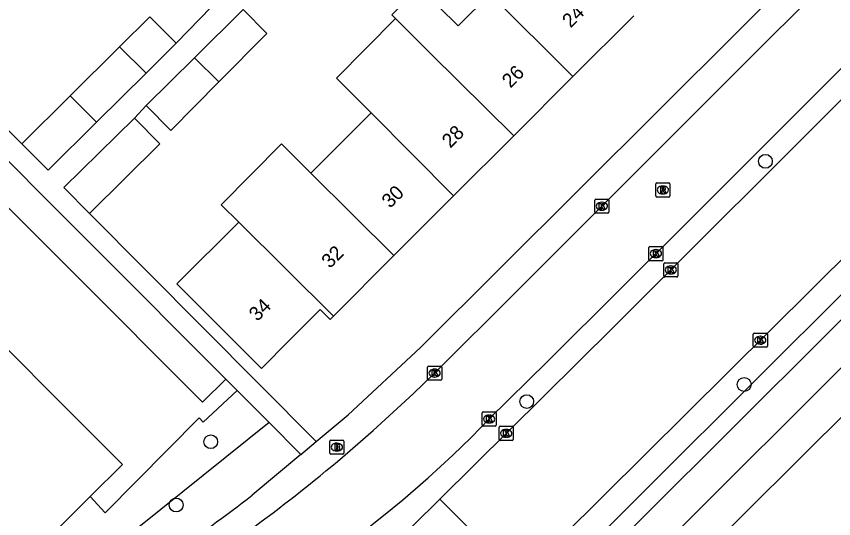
# Model space of a CAD drawing. Extents: x 159961 to 160856, y 382704 to 383353.
# Drawn here: x 160227.4 to 160285.2, y 383055.2 to 383090.7 of the extents above; entities that cross this region are included whole.
import ezdxf

# ---------------------------------------------------------------- set-up
doc = ezdxf.new("R2010")
doc.units = 0
for name, color, linetype in [('IMGEO_Boom', 7, 'Continuous'), ('IMGEO_Brandkraan', 7, 'Continuous'), ('IMGEO_Fietspad_open', 7, 'Continuous'), ('IMGEO_Groenvoorziening', 7, 'Continuous'), ('IMGEO_Kolk', 7, 'Continuous'), ('IMGEO_Pand', 7, 'Continuous'), ('IMGEO_Pand_nummerreeks', 7, 'Continuous'), ('IMGEO_Parkeervlak_open', 7, 'Continuous'), ('IMGEO_Rijbaan_lokaal_gesloten', 7, 'Continuous'), ('IMGEO_Rioolput', 7, 'Continuous'), ('IMGEO_Voetpad_open', 7, 'Continuous')]:
    doc.layers.add(name, color=color, linetype=linetype)

msp = doc.modelspace()

# ---------------------------------------------------------------- linework, layer by layer
at = {"layer": 'IMGEO_Boom'}
for centre in [(160280.346, 383080.485), (160278.845, 383064.698), (160263.464, 383063.487), (160241.111, 383060.648), (160238.668, 383056.175)]:
    msp.add_circle(centre, 0.489, dxfattribs=at)
at = {"layer": 'IMGEO_Brandkraan'}
for p, q in [((160249.536, 383059.84), (160249.536, 383060.692)), ((160249.611, 383060.766), (160250.463, 383060.766)), ((160250.024, 383060.546), (160250.049, 383060.546)), ((160250.537, 383060.692), (160250.537, 383059.84)), ((160250.463, 383059.766), (160249.611, 383059.766)), ((160250.047, 383059.986), (160250.022, 383059.986))]:
    msp.add_line(p, q, dxfattribs=at)
for points in [[(160249.536, 383059.84), (160249.536, 383060.692)], [(160249.611, 383060.766), (160250.463, 383060.766)], [(160249.884, 383060.466), (160249.884, 383060.066), (160250.097, 383060.066)], [(160250.115, 383060.466), (160249.884, 383060.466)], [(160250.063, 383060.385), (160250.009, 383060.385), (160250.009, 383060.309)], [(160250.009, 383060.309), (160250.062, 383060.309)], [(160250.537, 383060.692), (160250.537, 383059.84)], [(160250.463, 383059.766), (160249.611, 383059.766)], [(160250.071, 383060.233), (160250.009, 383060.233), (160250.009, 383060.152)], [(160250.009, 383060.152), (160250.071, 383060.152)]]:
    msp.add_lwpolyline(points, dxfattribs=at)
for centre, radius, start, end in [((160249.613, 383060.69), 0.0765, 91.55205, 178.44795), ((160249.613, 383060.69), 0.0765, 91.55205, 178.44795), ((160250.064, 383060.347), 0.0379, 267.82845, 90.93552), ((160250.119, 383060.321), 0.145, 59.4692, 91.53667), ((160250.144, 383060.368), 0.0922, 285.51372, 58.15012), ((160250.149, 383060.176), 0.105, 301.31148, 78.98903), ((160250.461, 383060.69), 0.0765, 1.55205, 88.44795), ((160250.461, 383060.69), 0.0765, 1.55205, 88.44795), ((160249.613, 383059.842), 0.0765, 181.55205, 268.44795), ((160249.613, 383059.842), 0.0765, 181.55205, 268.44795), ((160250.072, 383060.192), 0.0404, 269.87594, 90.50774), ((160250.103, 383060.317), 0.251, 268.66757, 293.53466), ((160250.461, 383059.842), 0.0765, 271.55205, 358.44795), ((160250.461, 383059.842), 0.0765, 271.55205, 358.44795)]:
    msp.add_arc(centre, radius, start, end, dxfattribs=at)
for centre, major_axis, ratio, start_param, end_param in [((160250.023, 383060.266), (-0.387, 0.002), 0.722429, 4.712389, 7.853982), ((160250.048, 383060.266), (-0.39, 0.002), 0.717154, 1.570796, 4.712389)]:
    msp.add_ellipse(centre, major_axis=major_axis, ratio=ratio, start_param=start_param, end_param=end_param, dxfattribs=at)
at = {"layer": 'IMGEO_Fietspad_open'}
for points in [[(160359.534, 383140.192), (160355.084, 383135.582), (160349.301, 383129.494), (160346.069, 383126.243), (160333.013, 383113.184), (160320.923, 383101.092), (160266.621, 383046.833), (160203.096, 382986.199)], [(160244.662, 383029.223), (160265.151, 383048.791), (160330.202, 383113.614), (160344.403, 383127.954)]]:
    msp.add_lwpolyline(points, dxfattribs=at)
at = {"layer": 'IMGEO_Groenvoorziening'}
for points in [[(160232.585, 383056.767), (160233.637, 383055.631), (160240.301, 383062.336), (160240.583, 383062.044), (160242.989, 383064.282)], [(160245.237, 383062.018), (160225.225, 383045.944)]]:
    msp.add_lwpolyline(points, dxfattribs=at)
at = {"layer": 'IMGEO_Kolk'}
for p, q in [((160268.278, 383076.884), (160268.278, 383077.736)), ((160268.353, 383077.81), (160269.205, 383077.81)), ((160269.279, 383077.736), (160269.279, 383076.884)), ((160268.766, 383077.59), (160268.791, 383077.59)), ((160269.205, 383076.81), (160268.353, 383076.81)), ((160268.789, 383077.03), (160268.764, 383077.03)), ((160272.103, 383073.531), (160272.103, 383074.383)), ((160272.178, 383074.457), (160273.03, 383074.457)), ((160272.591, 383074.237), (160272.616, 383074.237)), ((160273.104, 383074.383), (160273.104, 383073.531)), ((160272.614, 383073.677), (160272.589, 383073.677)), ((160273.03, 383073.457), (160272.178, 383073.457)), ((160273.157, 383072.376), (160273.157, 383073.228)), ((160273.232, 383073.302), (160274.084, 383073.302)), ((160273.645, 383073.082), (160273.67, 383073.082)), ((160274.158, 383073.228), (160274.158, 383072.376)), ((160273.668, 383072.522), (160273.643, 383072.522)), ((160274.084, 383072.302), (160273.232, 383072.302)), ((160279.487, 383067.407), (160279.487, 383068.259)), ((160279.562, 383068.333), (160280.414, 383068.333)), ((160279.975, 383068.113), (160280, 383068.113)), ((160280.488, 383068.259), (160280.488, 383067.407)), ((160280.414, 383067.333), (160279.562, 383067.333)), ((160279.998, 383067.553), (160279.973, 383067.553)), ((160256.45, 383065.077), (160256.45, 383065.929)), ((160256.525, 383066.003), (160257.377, 383066.003)), ((160256.938, 383065.783), (160256.963, 383065.783)), ((160257.451, 383065.929), (160257.451, 383065.077)), ((160257.377, 383065.003), (160256.525, 383065.003)), ((160256.961, 383065.223), (160256.936, 383065.223)), ((160260.307, 383061.83), (160260.307, 383062.682)), ((160260.382, 383062.756), (160261.234, 383062.756)), ((160261.308, 383062.682), (160261.308, 383061.83)), ((160260.795, 383062.536), (160260.82, 383062.536)), ((160261.234, 383061.756), (160260.382, 383061.756)), ((160260.818, 383061.976), (160260.793, 383061.976)), ((160261.512, 383060.816), (160261.512, 383061.668)), ((160261.587, 383061.742), (160262.439, 383061.742)), ((160262, 383061.522), (160262.025, 383061.522)), ((160262.513, 383061.668), (160262.513, 383060.816)), ((160262.023, 383060.962), (160261.998, 383060.962)), ((160262.439, 383060.742), (160261.587, 383060.742))]:
    msp.add_line(p, q, dxfattribs=at)
for points in [[(160268.278, 383076.884), (160268.278, 383077.736)], [(160268.353, 383077.81), (160269.205, 383077.81)], [(160269.279, 383077.736), (160269.279, 383076.884)], [(160268.599, 383077.51), (160268.722, 383077.51), (160268.722, 383077.359), (160268.852, 383077.51), (160269.016, 383077.51), (160268.87, 383077.359), (160269.023, 383077.11), (160268.871, 383077.11), (160268.786, 383077.274), (160268.722, 383077.207), (160268.722, 383077.11), (160268.599, 383077.11), (160268.599, 383077.51)], [(160269.205, 383076.81), (160268.353, 383076.81)], [(160272.103, 383073.531), (160272.103, 383074.383)], [(160272.178, 383074.457), (160273.03, 383074.457)], [(160272.424, 383074.157), (160272.547, 383074.157), (160272.547, 383074.006), (160272.677, 383074.157), (160272.841, 383074.157), (160272.695, 383074.006), (160272.848, 383073.757), (160272.696, 383073.757), (160272.611, 383073.921), (160272.547, 383073.854), (160272.547, 383073.757), (160272.424, 383073.757), (160272.424, 383074.157)], [(160273.104, 383074.383), (160273.104, 383073.531)], [(160273.03, 383073.457), (160272.178, 383073.457)], [(160273.157, 383072.376), (160273.157, 383073.228)], [(160273.232, 383073.302), (160274.084, 383073.302)], [(160273.478, 383073.002), (160273.601, 383073.002), (160273.601, 383072.851), (160273.731, 383073.002), (160273.895, 383073.002), (160273.749, 383072.851), (160273.902, 383072.602), (160273.75, 383072.602), (160273.665, 383072.766), (160273.601, 383072.699), (160273.601, 383072.602), (160273.478, 383072.602), (160273.478, 383073.002)], [(160274.158, 383073.228), (160274.158, 383072.376)], [(160274.084, 383072.302), (160273.232, 383072.302)], [(160279.487, 383067.407), (160279.487, 383068.259)], [(160279.562, 383068.333), (160280.414, 383068.333)], [(160279.808, 383068.033), (160279.931, 383068.033), (160279.931, 383067.882), (160280.061, 383068.033), (160280.225, 383068.033), (160280.079, 383067.882), (160280.232, 383067.633), (160280.08, 383067.633), (160279.995, 383067.797), (160279.931, 383067.73), (160279.931, 383067.633), (160279.808, 383067.633), (160279.808, 383068.033)], [(160280.488, 383068.259), (160280.488, 383067.407)], [(160280.414, 383067.333), (160279.562, 383067.333)], [(160256.45, 383065.077), (160256.45, 383065.929)], [(160256.525, 383066.003), (160257.377, 383066.003)], [(160256.771, 383065.703), (160256.894, 383065.703), (160256.894, 383065.552), (160257.024, 383065.703), (160257.188, 383065.703), (160257.042, 383065.552), (160257.195, 383065.303), (160257.043, 383065.303), (160256.958, 383065.467), (160256.894, 383065.4), (160256.894, 383065.303), (160256.771, 383065.303), (160256.771, 383065.703)], [(160257.451, 383065.929), (160257.451, 383065.077)], [(160257.377, 383065.003), (160256.525, 383065.003)], [(160260.307, 383061.83), (160260.307, 383062.682)], [(160260.382, 383062.756), (160261.234, 383062.756)], [(160261.308, 383062.682), (160261.308, 383061.83)], [(160260.628, 383062.456), (160260.751, 383062.456), (160260.751, 383062.305), (160260.881, 383062.456), (160261.045, 383062.456), (160260.899, 383062.305), (160261.052, 383062.056), (160260.9, 383062.056), (160260.815, 383062.22), (160260.751, 383062.153), (160260.751, 383062.056), (160260.628, 383062.056), (160260.628, 383062.456)], [(160261.234, 383061.756), (160260.382, 383061.756)], [(160261.512, 383060.816), (160261.512, 383061.668)], [(160261.587, 383061.742), (160262.439, 383061.742)], [(160261.833, 383061.442), (160261.956, 383061.442), (160261.956, 383061.291), (160262.086, 383061.442), (160262.25, 383061.442), (160262.104, 383061.291), (160262.257, 383061.042), (160262.105, 383061.042), (160262.02, 383061.206), (160261.956, 383061.139), (160261.956, 383061.042), (160261.833, 383061.042), (160261.833, 383061.442)], [(160262.513, 383061.668), (160262.513, 383060.816)], [(160262.439, 383060.742), (160261.587, 383060.742)]]:
    msp.add_lwpolyline(points, dxfattribs=at)
for centre, start, end in [((160268.355, 383077.734), 91.55205, 178.44795), ((160268.355, 383077.734), 91.55205, 178.44795), ((160269.203, 383077.734), 1.55205, 88.44795), ((160269.203, 383077.734), 1.55205, 88.44795), ((160268.355, 383076.886), 181.55205, 268.44795), ((160268.355, 383076.886), 181.55205, 268.44795), ((160269.203, 383076.886), 271.55205, 358.44795), ((160269.203, 383076.886), 271.55205, 358.44795), ((160272.18, 383074.381), 91.55205, 178.44795), ((160272.18, 383074.381), 91.55205, 178.44795), ((160273.028, 383074.381), 1.55205, 88.44795), ((160273.028, 383074.381), 1.55205, 88.44795), ((160272.18, 383073.533), 181.55205, 268.44795), ((160272.18, 383073.533), 181.55205, 268.44795), ((160273.028, 383073.533), 271.55205, 358.44795), ((160273.028, 383073.533), 271.55205, 358.44795), ((160273.234, 383073.226), 91.55205, 178.44795), ((160273.234, 383073.226), 91.55205, 178.44795), ((160274.082, 383073.226), 1.55205, 88.44795), ((160274.082, 383073.226), 1.55205, 88.44795), ((160273.234, 383072.378), 181.55205, 268.44795), ((160273.234, 383072.378), 181.55205, 268.44795), ((160274.082, 383072.378), 271.55205, 358.44795), ((160274.082, 383072.378), 271.55205, 358.44795), ((160279.564, 383068.257), 91.55205, 178.44795), ((160279.564, 383068.257), 91.55205, 178.44795), ((160280.412, 383068.257), 1.55205, 88.44795), ((160280.412, 383068.257), 1.55205, 88.44795), ((160279.564, 383067.409), 181.55205, 268.44795), ((160279.564, 383067.409), 181.55205, 268.44795), ((160280.412, 383067.409), 271.55205, 358.44795), ((160280.412, 383067.409), 271.55205, 358.44795), ((160256.527, 383065.927), 91.55205, 178.44795), ((160256.527, 383065.927), 91.55205, 178.44795), ((160257.375, 383065.927), 1.55205, 88.44795), ((160257.375, 383065.927), 1.55205, 88.44795), ((160256.527, 383065.079), 181.55205, 268.44795), ((160256.527, 383065.079), 181.55205, 268.44795), ((160257.375, 383065.079), 271.55205, 358.44795), ((160257.375, 383065.079), 271.55205, 358.44795), ((160260.384, 383062.68), 91.55205, 178.44795), ((160260.384, 383062.68), 91.55205, 178.44795), ((160261.232, 383062.68), 1.55205, 88.44795), ((160261.232, 383062.68), 1.55205, 88.44795), ((160260.384, 383061.832), 181.55205, 268.44795), ((160260.384, 383061.832), 181.55205, 268.44795), ((160261.232, 383061.832), 271.55205, 358.44795), ((160261.232, 383061.832), 271.55205, 358.44795), ((160261.589, 383061.666), 91.55205, 178.44795), ((160261.589, 383061.666), 91.55205, 178.44795), ((160262.437, 383061.666), 1.55205, 88.44795), ((160262.437, 383061.666), 1.55205, 88.44795), ((160261.589, 383060.818), 181.55205, 268.44795), ((160261.589, 383060.818), 181.55205, 268.44795), ((160262.437, 383060.818), 271.55205, 358.44795), ((160262.437, 383060.818), 271.55205, 358.44795)]:
    msp.add_arc(centre, 0.0765, start, end, dxfattribs=at)
for centre, major_axis, ratio, start_param, end_param in [((160268.765, 383077.31), (-0.387, 0.002), 0.722429, 4.712389, 7.853982), ((160268.79, 383077.31), (-0.39, 0.002), 0.717154, 1.570796, 4.712389), ((160272.59, 383073.957), (-0.387, 0.002), 0.722429, 4.712389, 7.853982), ((160272.615, 383073.957), (-0.39, 0.002), 0.717154, 1.570796, 4.712389), ((160273.644, 383072.802), (-0.387, 0.002), 0.722429, 4.712389, 7.853982), ((160273.669, 383072.802), (-0.39, 0.002), 0.717154, 1.570796, 4.712389), ((160279.974, 383067.833), (-0.387, 0.002), 0.722429, 4.712389, 7.853982), ((160279.999, 383067.833), (-0.39, 0.002), 0.717154, 1.570796, 4.712389), ((160256.937, 383065.503), (-0.387, 0.002), 0.722429, 4.712389, 7.853982), ((160256.962, 383065.503), (-0.39, 0.002), 0.717154, 1.570796, 4.712389), ((160260.794, 383062.256), (-0.387, 0.002), 0.722429, 4.712389, 7.853982), ((160260.819, 383062.256), (-0.39, 0.002), 0.717154, 1.570796, 4.712389), ((160261.999, 383061.242), (-0.387, 0.002), 0.722429, 4.712389, 7.853982), ((160262.024, 383061.242), (-0.39, 0.002), 0.717154, 1.570796, 4.712389)]:
    msp.add_ellipse(centre, major_axis=major_axis, ratio=ratio, start_param=start_param, end_param=end_param, dxfattribs=at)
at = {"layer": 'IMGEO_Pand'}
for points in [[(160254.176, 383090.577), (160253.911, 383090.84), (160255.851, 383092.8), (160258.608, 383090.071), (160260.875, 383092.336)], [(160266.736, 383086.475), (160260.875, 383092.336)], [(160239.968, 383087.815), (160243.414, 383091.22)], [(160243.414, 383091.22), (160245.084, 383089.53), (160241.693, 383086.103)], [(160234.655, 383088.573), (160236.815, 383090.711), (160238.676, 383088.831)], [(160252.453, 383083.922), (160250.018, 383086.376), (160254.176, 383090.577)], [(160262.548, 383082.291), (160256.657, 383088.122), (160254.176, 383090.577)], [(160271.033, 383090.767), (160266.736, 383086.475)], [(160238.676, 383088.831), (160236.537, 383086.714)], [(160231.176, 383085.128), (160234.655, 383088.573)], [(160234.655, 383088.573), (160236.537, 383086.714)], [(160236.55, 383084.438), (160239.968, 383087.815)], [(160241.693, 383086.103), (160239.968, 383087.815)], [(160209.222, 383086.697), (160210.419, 383085.497), (160209.427, 383084.506), (160234.86, 383059.038), (160232.585, 383056.767)], [(160236.537, 383086.714), (160233.034, 383083.245)], [(160266.736, 383086.475), (160262.548, 383082.291)], [(160241.693, 383086.103), (160238.297, 383082.67), (160236.55, 383084.438)], [(160227.74, 383081.727), (160231.176, 383085.128)], [(160233.034, 383083.245), (160231.176, 383085.128)], [(160242.175, 383065.079), (160240.533, 383063.439), (160221.832, 383082.165), (160223.475, 383083.805)], [(160223.475, 383083.805), (160242.175, 383065.079)], [(160232.527, 383076.804), (160230.732, 383078.626), (160235.723, 383083.544)], [(160235.723, 383083.544), (160237.518, 383081.722), (160232.527, 383076.804)], [(160248.186, 383079.658), (160252.453, 383083.922)], [(160252.453, 383083.922), (160258.292, 383078.039)], [(160233.034, 383083.245), (160229.601, 383079.847), (160227.74, 383081.727)], [(160262.548, 383082.291), (160258.292, 383078.039)], [(160243.09, 383076.187), (160241.855, 383077.413), (160246.119, 383081.71), (160248.186, 383079.658)], [(160248.186, 383079.658), (160254.069, 383073.818)], [(160258.292, 383078.039), (160254.069, 383073.818)], [(160249.788, 383069.541), (160249.551, 383069.305), (160248.859, 383069.997), (160246.695, 383067.836), (160244.694, 383065.836), (160241.16, 383069.373), (160238.717, 383071.819), (160243.09, 383076.187)], [(160249.788, 383069.541), (160243.09, 383076.187)], [(160254.069, 383073.818), (160249.788, 383069.541)], [(160228.075, 383052.263), (160232.585, 383056.767)]]:
    msp.add_lwpolyline(points, dxfattribs=at)
at = {"layer": 'IMGEO_Parkeervlak_open'}
msp.add_lwpolyline([(160260.54, 383046.135), (160265.346, 383050.749), (160286.446, 383071.777), (160313.927, 383099.222), (160330.504, 383115.762), (160340.966, 383126.2)], dxfattribs=at)
at = {"layer": 'IMGEO_Rijbaan_lokaal_gesloten'}
for points in [[(160262.97, 383050.94), (160286.618, 383074.417), (160308.497, 383096.209), (160311.713, 383099.5), (160329.197, 383117.105), (160330.605, 383118.522), (160341.562, 383129.426)], [(160326.53, 383125.733), (160323.63, 383122.827), (160317.799, 383116.986), (160308.34, 383107.547), (160303.301, 383102.567), (160299.87, 383099.011), (160287.105, 383086.228), (160269.578, 383068.725), (160257.319, 383056.597)], [(160252.423, 383054.693), (160253.564, 383055.617), (160254.7, 383056.547), (160256.492, 383058.098), (160258.244, 383059.694), (160259.545, 383060.959), (160260.81, 383062.259), (160264.932, 383066.316), (160275.283, 383076.626), (160285.724, 383087.065), (160294.588, 383095.902), (160298.008, 383099.331), (160302.578, 383103.945), (160309.183, 383110.548), (160315.589, 383116.881), (160322.474, 383123.785)], [(160250.076, 383059.259), (160252.607, 383061.442), (160255.429, 383064.031), (160256.949, 383065.499), (160257.177, 383065.727), (160262.533, 383071.075), (160265.15, 383073.689), (160270.531, 383079.062), (160273.778, 383082.303), (160279.133, 383087.652), (160280.881, 383089.396), (160283.542, 383092.054), (160286.471, 383094.979)], [(160229.941, 383030.558), (160230.481, 383031.072), (160237.264, 383037.374), (160239.281, 383039.309), (160253.577, 383052.895), (160257.319, 383056.597)], [(160257.319, 383056.597), (160262.97, 383050.94)]]:
    msp.add_lwpolyline(points, dxfattribs=at)
msp.add_arc((160175.08, 383148.771), 116.777, 301.64329, 309.95764, dxfattribs=at)
at = {"layer": 'IMGEO_Rioolput'}
for p, q in [((160272.593, 383078.032), (160272.593, 383078.884)), ((160272.668, 383078.958), (160273.52, 383078.958)), ((160273.594, 383078.884), (160273.594, 383078.032)), ((160273.081, 383078.738), (160273.106, 383078.738)), ((160273.52, 383077.958), (160272.668, 383077.958)), ((160273.104, 383078.178), (160273.079, 383078.178))]:
    msp.add_line(p, q, dxfattribs=at)
for points in [[(160272.593, 383078.032), (160272.593, 383078.884)], [(160272.668, 383078.958), (160273.52, 383078.958)], [(160273.594, 383078.884), (160273.594, 383078.032)], [(160273.182, 383078.656), (160272.93, 383078.658), (160272.93, 383078.258)], [(160272.93, 383078.258), (160273.054, 383078.258), (160273.054, 383078.42), (160273.065, 383078.42)], [(160273.108, 383078.577), (160273.054, 383078.577), (160273.054, 383078.496)], [(160273.054, 383078.496), (160273.106, 383078.496)], [(160273.112, 383078.391), (160273.183, 383078.258), (160273.323, 383078.258), (160273.258, 383078.384)], [(160273.52, 383077.958), (160272.668, 383077.958)]]:
    msp.add_lwpolyline(points, dxfattribs=at)
for centre, radius, start, end in [((160272.67, 383078.882), 0.0765, 91.55205, 178.44795), ((160272.67, 383078.882), 0.0765, 91.55205, 178.44795), ((160273.518, 383078.882), 0.0765, 1.55205, 88.44795), ((160273.518, 383078.882), 0.0765, 1.55205, 88.44795), ((160273.064, 383078.367), 0.0533, 26.02933, 88.69889), ((160273.09, 383078.685), 0.19, 274.7715, 282.96867), ((160273.114, 383078.481), 0.0964, 77.00612, 93.18647), ((160273.128, 383078.538), 0.0378, 276.66336, 79.67722), ((160273.181, 383078.546), 0.109, 350.36119, 89.41601), ((160273.179, 383078.546), 0.112, 277.58423, 350.98172), ((160273.163, 383078.331), 0.108, 29.51342, 73.79051), ((160272.67, 383078.034), 0.0765, 181.55205, 268.44795), ((160272.67, 383078.034), 0.0765, 181.55205, 268.44795), ((160273.518, 383078.034), 0.0765, 271.55205, 358.44795), ((160273.518, 383078.034), 0.0765, 271.55205, 358.44795)]:
    msp.add_arc(centre, radius, start, end, dxfattribs=at)
for centre, major_axis, ratio, start_param, end_param in [((160273.08, 383078.458), (-0.387, 0.002), 0.722429, 4.712389, 7.853982), ((160273.105, 383078.458), (-0.39, 0.002), 0.717154, 1.570796, 4.712389)]:
    msp.add_ellipse(centre, major_axis=major_axis, ratio=ratio, start_param=start_param, end_param=end_param, dxfattribs=at)
at = {"layer": 'IMGEO_Voetpad_open'}
for points in [[(160248.572, 383060.664), (160250.829, 383062.553), (160255.939, 383067.31), (160317.749, 383128.872), (160312.955, 383133.845)], [(160238.676, 383088.831), (160241.161, 383091.404)], [(160222.042, 383087.405), (160227.74, 383081.727)], [(160235.723, 383083.544), (160236.55, 383084.438)], [(160248.572, 383060.664), (160232.527, 383076.804)], [(160221.343, 383000.23), (160267.761, 383044.535), (160293.902, 383070.519)], [(160242.175, 383065.079), (160242.989, 383064.282)], [(160242.989, 383064.282), (160245.237, 383062.018)], [(160245.237, 383062.018), (160247.485, 383059.754)], [(160247.485, 383059.754), (160248.572, 383060.664)], [(160247.485, 383059.754), (160244.046, 383056.876)]]:
    msp.add_lwpolyline(points, dxfattribs=at)
msp.add_arc((160195.419, 383118.599), 78.577, 297.72746, 308.23212, dxfattribs=at)

# ---------------------------------------------------------------- texts
at = {"layer": 'IMGEO_Pand_nummerreeks'}
for s, rotation, p in [('24', 44.97146, (160266.57, 383089.87)), ('26', 44.97146, (160262.314, 383085.619)), ('28', 44.97146, (160258.061, 383081.37)), ('30', 44.97306, (160253.806, 383077.12)), ('32', 44.97306, (160249.547, 383072.864)), ('34', 44.97248, (160244.411, 383069.115))]:
    msp.add_text(s, height=1, rotation=rotation, dxfattribs=at).set_placement(p)

doc.saveas('drawing.dxf')
